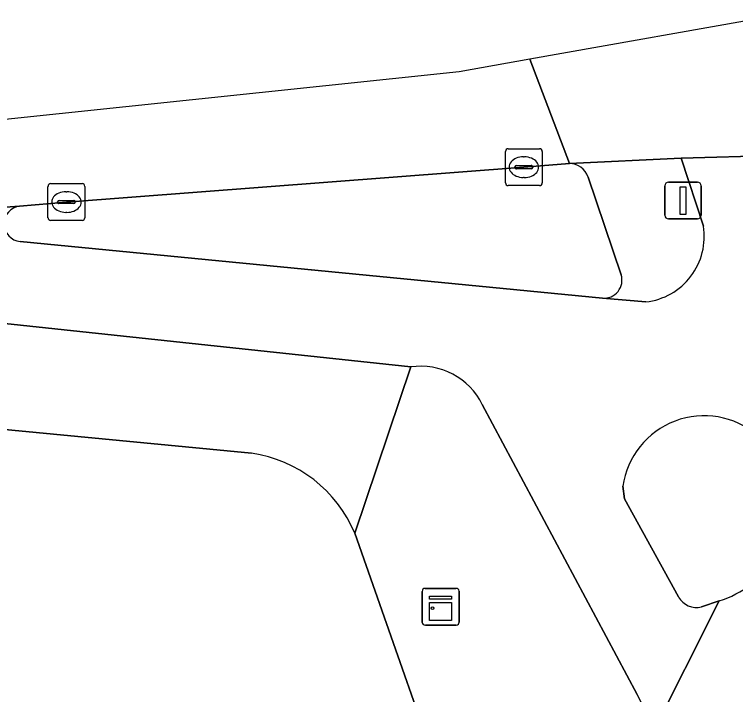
# Model space of a CAD drawing. Extents: x 159817 to 160765, y 380688 to 381638.
# Drawn here: x 160506.97 to 160526.56, y 381509.22 to 381527.71 of the extents above; entities that cross this region are included whole.
import ezdxf

# ---------------------------------------------------------------- set-up
doc = ezdxf.new("R2010")
doc.units = 0
for name, color, linetype in [('IMGEO_Erf', 7, 'Continuous'), ('IMGEO_Fietspad_gesloten', 7, 'Continuous'), ('IMGEO_Kast', 7, 'Continuous'), ('IMGEO_Kolk', 7, 'Continuous'), ('IMGEO_Rijbaan_lokaal_gesloten', 7, 'Continuous'), ('IMGEO_Verkeerseiland_open', 7, 'Continuous'), ('IMGEO_Verkeersregelinstallatiepaal', 7, 'Continuous'), ('IMGEO_Voetpad_open', 7, 'Continuous')]:
    doc.layers.add(name, color=color, linetype=linetype)

msp = doc.modelspace()

# ---------------------------------------------------------------- linework, layer by layer
at = {"layer": 'IMGEO_Erf'}
for points in [[(160513.411, 381515.781), (160505.763, 381516.515), (160500, 381517.028), (160496.183, 381517.368), (160493.592, 381517.529), (160488.191, 381517.799), (160485.473, 381517.852), (160482.568, 381517.726), (160475.683, 381516.9), (160472.307, 381516.511), (160463.314, 381515.099), (160463.818, 381511.742), (160457.92, 381510.857), (160458.428, 381508.154), (160453.758, 381507.424), (160453.713, 381507.693), (160447.905, 381493.921), (160439.062, 381472.954), (160435.19, 381463.77), (160452.202, 381456.885), (160471.284, 381449.285), (160477.129, 381447.08), (160485.285, 381443.83)], [(160509.414, 381477.646), (160509.167, 381482.231), (160519.111, 381505.366), (160516.22, 381513.607)]]:
    msp.add_lwpolyline(points, dxfattribs=at)
msp.add_arc((160512.9, 381512.219), 3.599, 22.6921, 81.8324, dxfattribs=at)
at = {"layer": 'IMGEO_Fietspad_gesloten'}
for points in [[(160529.446, 381523.652), (160527.669, 381523.877), (160525.087, 381523.806), (160525.69, 381521.958)], [(160507.114, 381522.5), (160500, 381521.981), (160484.362, 381520.839), (160487.359, 381520.834), (160491.602, 381520.659), (160496.839, 381520.362), (160500, 381520.024), (160517.739, 381518.129)], [(160524.125, 381519.895), (160522.945, 381519.996), (160507.131, 381521.538)], [(160519.683, 381517.104), (160523.89, 381509.225)], [(160525.013, 381511.877), (160523.543, 381514.547), (160523.504, 381514.887)], [(160524.266, 381508.075), (160526.117, 381511.773), (160525.639, 381511.61)], [(160526.117, 381511.773), (160524.266, 381508.075)]]:
    msp.add_lwpolyline(points, dxfattribs=at)
for centre, radius, start, end in [((160507.175, 381522.02), 0.484, 97.2216, 264.8032), ((160523.926, 381521.671), 1.787, 276.3867, 9.2451), ((160518.008, 381516.282), 1.866, 26.1213, 98.2766), ((160525.709, 381514.574), 2.227, 49.5847, 171.9295), ((160525.393, 381514.211), 2.544, 286.5471, 330.8936), ((160525.497, 381512.145), 0.554, 208.9731, 284.8287), ((160521.212, 381507.713), 3.076, 6.7618, 29.4492)]:
    msp.add_arc(centre, radius, start, end, dxfattribs=at)
at = {"layer": 'IMGEO_Kast'}
for p, q in [((160518.127, 381512.112), (160518.968, 381512.112)), ((160518.968, 381512.112), (160518.127, 381512.112)), ((160518.052, 381511.187), (160518.052, 381512.028)), ((160518.052, 381512.028), (160518.052, 381511.187)), ((160519.052, 381512.037), (160519.052, 381511.196)), ((160519.052, 381511.196), (160519.052, 381512.037)), ((160518.977, 381511.112), (160518.136, 381511.112)), ((160518.136, 381511.112), (160518.977, 381511.112))]:
    msp.add_line(p, q, dxfattribs=at)
for points in [[(160518.247, 381511.902), (160518.847, 381511.902), (160518.847, 381511.817), (160518.247, 381511.817), (160518.247, 381511.902)], [(160518.247, 381511.727), (160518.847, 381511.727), (160518.847, 381511.238), (160518.247, 381511.238), (160518.247, 381511.727)]]:
    msp.add_lwpolyline(points, dxfattribs=at)
msp.add_circle((160518.331, 381511.576), 0.0377, dxfattribs=at)
for centre, start, end in [((160518.13, 381512.034), 92.4484, 184.2845), ((160518.13, 381512.034), 92.4484, 184.2845), ((160518.974, 381512.034), 2.4484, 94.2845), ((160518.974, 381512.034), 2.4484, 94.2845), ((160518.13, 381511.19), 182.4484, 274.2845), ((160518.13, 381511.19), 182.4484, 274.2845), ((160518.974, 381511.19), 272.4484, 4.2845), ((160518.974, 381511.19), 272.4484, 4.2845)]:
    msp.add_arc(centre, 0.0779, start, end, dxfattribs=at)
at = {"layer": 'IMGEO_Kolk'}
for p, q in [((160520.387, 381524.057), (160521.239, 381524.057)), ((160520.312, 381523.131), (160520.312, 381523.983)), ((160520.8, 381523.837), (160520.825, 381523.837)), ((160521.313, 381523.983), (160521.313, 381523.131)), ((160520.571, 381523.551), (160520.571, 381523.563)), ((160521.009, 381523.514), (160520.611, 381523.514)), ((160520.614, 381523.6), (160521.012, 381523.6)), ((160521.055, 381523.563), (160521.055, 381523.551)), ((160520.823, 381523.277), (160520.798, 381523.277)), ((160507.959, 381523.109), (160508.811, 381523.109)), ((160521.239, 381523.057), (160520.387, 381523.057)), ((160507.884, 381522.183), (160507.884, 381523.035)), ((160508.372, 381522.889), (160508.397, 381522.889)), ((160508.885, 381523.035), (160508.885, 381522.183)), ((160508.143, 381522.603), (160508.143, 381522.615)), ((160508.581, 381522.566), (160508.183, 381522.566)), ((160508.186, 381522.652), (160508.584, 381522.652)), ((160508.627, 381522.615), (160508.627, 381522.603)), ((160508.395, 381522.329), (160508.37, 381522.329)), ((160508.811, 381522.109), (160507.959, 381522.109))]:
    msp.add_line(p, q, dxfattribs=at)
for points in [[(160520.387, 381524.057), (160521.239, 381524.057)], [(160520.312, 381523.131), (160520.312, 381523.983)], [(160521.313, 381523.983), (160521.313, 381523.131)], [(160507.959, 381523.109), (160508.811, 381523.109)], [(160521.239, 381523.057), (160520.387, 381523.057)], [(160507.884, 381522.183), (160507.884, 381523.035)], [(160508.885, 381523.035), (160508.885, 381522.183)], [(160508.811, 381522.109), (160507.959, 381522.109)]]:
    msp.add_lwpolyline(points, dxfattribs=at)
for centre, radius, start, end in [((160520.389, 381523.981), 0.0765, 91.552, 178.448), ((160520.389, 381523.981), 0.0765, 91.552, 178.448), ((160521.237, 381523.981), 0.0765, 1.552, 88.448), ((160521.237, 381523.981), 0.0765, 1.552, 88.448), ((160520.611, 381523.56), 0.0403, 85.8775, 175.7526), ((160520.608, 381523.55), 0.0366, 178.938, 274.7102), ((160521.012, 381523.557), 0.043, 264.8664, 352.4533), ((160521.016, 381523.562), 0.0386, 1.7309, 96.639), ((160507.961, 381523.033), 0.0765, 91.552, 178.448), ((160507.961, 381523.033), 0.0765, 91.552, 178.448), ((160508.809, 381523.033), 0.0765, 1.552, 88.448), ((160508.809, 381523.033), 0.0765, 1.552, 88.448), ((160520.389, 381523.133), 0.0765, 181.552, 268.448), ((160520.389, 381523.133), 0.0765, 181.552, 268.448), ((160521.237, 381523.133), 0.0765, 271.552, 358.448), ((160521.237, 381523.133), 0.0765, 271.552, 358.448), ((160508.183, 381522.612), 0.0403, 85.8775, 175.7526), ((160508.18, 381522.602), 0.0366, 178.938, 274.7102), ((160508.584, 381522.609), 0.043, 264.8664, 352.4533), ((160508.588, 381522.614), 0.0386, 1.7309, 96.639), ((160507.961, 381522.185), 0.0765, 181.552, 268.448), ((160507.961, 381522.185), 0.0765, 181.552, 268.448), ((160508.809, 381522.185), 0.0765, 271.552, 358.448), ((160508.809, 381522.185), 0.0765, 271.552, 358.448)]:
    msp.add_arc(centre, radius, start, end, dxfattribs=at)
for centre, major_axis, ratio, start_param, end_param in [((160520.799, 381523.557), (-0.387, 0.002), 0.722429, 4.712389, 7.853982), ((160520.824, 381523.557), (-0.39, 0.002), 0.717154, 1.570796, 4.712389), ((160508.371, 381522.609), (-0.387, 0.002), 0.722429, 4.712389, 7.853982), ((160508.396, 381522.609), (-0.39, 0.002), 0.717154, 1.570796, 4.712389)]:
    msp.add_ellipse(centre, major_axis=major_axis, ratio=ratio, start_param=start_param, end_param=end_param, dxfattribs=at)
at = {"layer": 'IMGEO_Rijbaan_lokaal_gesloten'}
msp.add_lwpolyline([(160527.83, 381527.708), (160520.971, 381526.488), (160522.052, 381523.654), (160525.087, 381523.806), (160527.669, 381523.877), (160529.446, 381523.652)], close=True, dxfattribs=at)
msp.add_lwpolyline([(160437.875, 381514.162), (160446.702, 381515.563), (160451.262, 381516.327), (160452.673, 381516.564), (160458.178, 381517.401), (160471.796, 381519.486), (160476.14, 381519.99), (160481.348, 381520.631), (160484.362, 381520.839), (160500, 381521.981), (160507.114, 381522.5), (160508.385, 381522.61), (160520.812, 381523.557), (160522.052, 381523.654), (160520.971, 381526.488), (160519.058, 381526.148), (160426.156, 381516.392)], dxfattribs=at)
at = {"layer": 'IMGEO_Verkeerseiland_open'}
for points in [[(160522.052, 381523.654), (160520.812, 381523.557), (160508.385, 381522.61), (160507.114, 381522.5)], [(160523.458, 381520.635), (160522.557, 381523.289)], [(160507.131, 381521.538), (160522.945, 381519.996)], [(160523.504, 381514.887), (160523.543, 381514.547), (160525.013, 381511.877)], [(160525.639, 381511.61), (160526.117, 381511.773)]]:
    msp.add_lwpolyline(points, dxfattribs=at)
for centre, radius, start, end in [((160522.052, 381523.123), 0.531, 18.2484, 90.0349), ((160507.175, 381522.02), 0.484, 97.2216, 264.8032), ((160522.984, 381520.49), 0.495, 265.4274, 17.0564), ((160525.709, 381514.574), 2.227, 49.5847, 171.9295), ((160525.393, 381514.211), 2.544, 286.5471, 330.8936), ((160525.497, 381512.145), 0.554, 208.9731, 284.8287)]:
    msp.add_arc(centre, radius, start, end, dxfattribs=at)
at = {"layer": 'IMGEO_Verkeersregelinstallatiepaal'}
for p, q in [((160524.641, 381522.25), (160524.641, 381523.05)), ((160524.641, 381523.05), (160524.641, 381522.25)), ((160524.741, 381523.15), (160525.531, 381523.15)), ((160525.531, 381523.15), (160524.741, 381523.15)), ((160525.631, 381523.05), (160525.631, 381522.25)), ((160525.631, 381522.25), (160525.631, 381523.05)), ((160525.531, 381522.15), (160524.741, 381522.15)), ((160524.741, 381522.15), (160525.531, 381522.15))]:
    msp.add_line(p, q, dxfattribs=at)
msp.add_lwpolyline([(160525.061, 381523.025), (160525.211, 381523.025), (160525.211, 381522.275), (160525.061, 381522.275), (160525.061, 381523.025)], dxfattribs=at)
for centre, start, end in [((160524.741, 381523.05), 90, 180), ((160524.741, 381523.05), 90, 180), ((160525.531, 381523.05), 0, 90), ((160525.531, 381523.05), 360, 90), ((160524.741, 381522.25), 180, 270), ((160524.741, 381522.25), 180, 270), ((160525.531, 381522.25), 270, 0), ((160525.531, 381522.25), 270, 0)]:
    msp.add_arc(centre, 0.1, start, end, dxfattribs=at)
at = {"layer": 'IMGEO_Voetpad_open'}
for points in [[(160525.69, 381521.958), (160525.087, 381523.806), (160522.052, 381523.654)], [(160522.557, 381523.289), (160523.458, 381520.635)], [(160500, 381520.024), (160496.839, 381520.362), (160491.602, 381520.659), (160487.359, 381520.834), (160484.362, 381520.839), (160481.348, 381520.631), (160476.14, 381519.99), (160471.796, 381519.486), (160458.178, 381517.401), (160458.675, 381514.371), (160463.314, 381515.099), (160472.307, 381516.511), (160475.683, 381516.9), (160482.568, 381517.726), (160485.473, 381517.852), (160488.191, 381517.799), (160493.592, 381517.529), (160496.183, 381517.368), (160500, 381517.028), (160505.763, 381516.515), (160513.411, 381515.781)], [(160516.22, 381513.607), (160517.739, 381518.129), (160500, 381520.024)], [(160522.945, 381519.996), (160524.125, 381519.895)], [(160517.739, 381518.129), (160516.22, 381513.607), (160519.111, 381505.366), (160519.321, 381502.818), (160519.332, 381500), (160519.335, 381495.135)], [(160523.89, 381509.225), (160519.683, 381517.104)]]:
    msp.add_lwpolyline(points, dxfattribs=at)
for centre, radius, start, end in [((160522.052, 381523.123), 0.531, 18.2484, 90.0349), ((160523.926, 381521.671), 1.787, 276.3867, 9.2451), ((160522.984, 381520.49), 0.495, 265.4274, 17.0564), ((160518.008, 381516.282), 1.866, 26.1213, 98.2766), ((160512.9, 381512.219), 3.599, 22.6921, 81.8324), ((160521.212, 381507.713), 3.076, 6.7618, 29.4492)]:
    msp.add_arc(centre, radius, start, end, dxfattribs=at)

doc.saveas('drawing.dxf')
